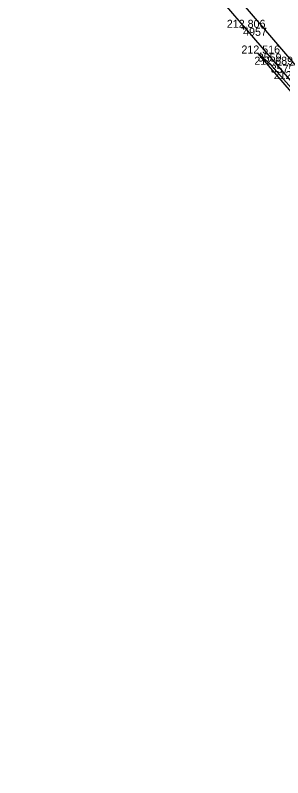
# Model space of a CAD drawing. Extents: x -556590 to -554855, y -1137918 to -1135717.
# Drawn here: x -555744.2 to -555704, y -1136522.5 to -1136408.1 of the extents above; entities that cross this region are included whole.
import ezdxf

# ---------------------------------------------------------------- set-up
doc = ezdxf.new("R2010")
doc.units = 0
for name, color, linetype in [('Vrstva 49', 7, 'Continuous'), ('Vrstva 51', 7, 'Continuous'), ('Vrstva 60', 7, 'Continuous'), ('Vrstva 61', 7, 'Continuous')]:
    doc.layers.add(name, color=color, linetype=linetype)

msp = doc.modelspace()

# ---------------------------------------------------------------- linework, layer by layer
at = {"layer": 'Vrstva 49'}
for p, q in [((-555709.75, -1136409.95), (-555710.25, -1136410.05)), ((-555710.05, -1136409.75), (-555709.95, -1136410.25))]:
    msp.add_line(p, q, dxfattribs=at)
for points in [[(-555643.62, -1136487.6), (-555644.45, -1136486.19), (-555652.03, -1136477.67), (-555657.01, -1136471.92), (-555667.62, -1136459.78), (-555677.53, -1136448.07), (-555681.38, -1136443.47), (-555688.94, -1136434.73), (-555696.7, -1136425.9), (-555705.86, -1136415.54), (-555707.81, -1136413.86)], [(-555707.81, -1136413.86), (-555701.56, -1136421.1), (-555693.02, -1136430.81), (-555681.96, -1136443.64), (-555672.55, -1136454.77), (-555659.83, -1136469.46), (-555649.95, -1136480.63), (-555643.62, -1136487.6)]]:
    msp.add_lwpolyline(points, dxfattribs=at)
at = {"layer": 'Vrstva 51'}
for points in [[(-555743.13, -1136368.31), (-555733.41, -1136379.48), (-555727.16, -1136386.76), (-555718.21, -1136397.18), (-555710, -1136406.53), (-555700.89, -1136417.12), (-555690.39, -1136429.31), (-555680.58, -1136440.64), (-555668.4, -1136454.77), (-555656.29, -1136468.58), (-555643.9, -1136482.92), (-555632.8, -1136495.75), (-555617.48, -1136513.59), (-555605.98, -1136526.79), (-555593.57, -1136541.12), (-555579.46, -1136557.45), (-555567.58, -1136571.18), (-555555.68, -1136584.8), (-555545.67, -1136596.3), (-555537.36, -1136605.82), (-555530.46, -1136613.72), (-555520.19, -1136625.35), (-555507.5, -1136639.74)], [(-555505.52, -1136644.88), (-555519.56, -1136629.07), (-555531.74, -1136615.16), (-555540.18, -1136605.5), (-555547.67, -1136596.9), (-555556.47, -1136586.79), (-555567.72, -1136573.97), (-555575.94, -1136564.51), (-555582.92, -1136556.4), (-555594.36, -1136543.15), (-555603.93, -1136532.23), (-555617.68, -1136516.29), (-555630.46, -1136501.49), (-555643.58, -1136486.3), (-555657.51, -1136470.23), (-555666.73, -1136459.68), (-555678.56, -1136446.03), (-555691.37, -1136431.21), (-555703.05, -1136417.7), (-555713.77, -1136405.27), (-555725.82, -1136391.44), (-555738.31, -1136376.95), (-555744.23, -1136370)]]:
    msp.add_lwpolyline(points, dxfattribs=at)
at = {"layer": 'Vrstva 60'}
for p, q in [((-555710, -1136410), (-555710, -1136410)), ((-555707.81, -1136413.86), (-555707.81, -1136413.86)), ((-555705.86, -1136415.54), (-555705.86, -1136415.54))]:
    msp.add_line(p, q, dxfattribs=at)

# ---------------------------------------------------------------- texts
for s, p in [('4957', (-555710, -1136411.2)), ('3559', (-555707.81, -1136415.06)), ('3575', (-555705.86, -1136416.74))]:
    msp.add_text(s, height=1.2, dxfattribs=at).set_placement(p)
at = {"layer": 'Vrstva 61'}
for s, p in [('212.806', (-555712.45, -1136410)), ('212.516', (-555710.26, -1136413.86)), ('212.689', (-555708.31, -1136415.54)), ('212.741', (-555705.41, -1136417.7))]:
    msp.add_text(s, height=1.2, dxfattribs=at).set_placement(p)

doc.saveas('drawing.dxf')
